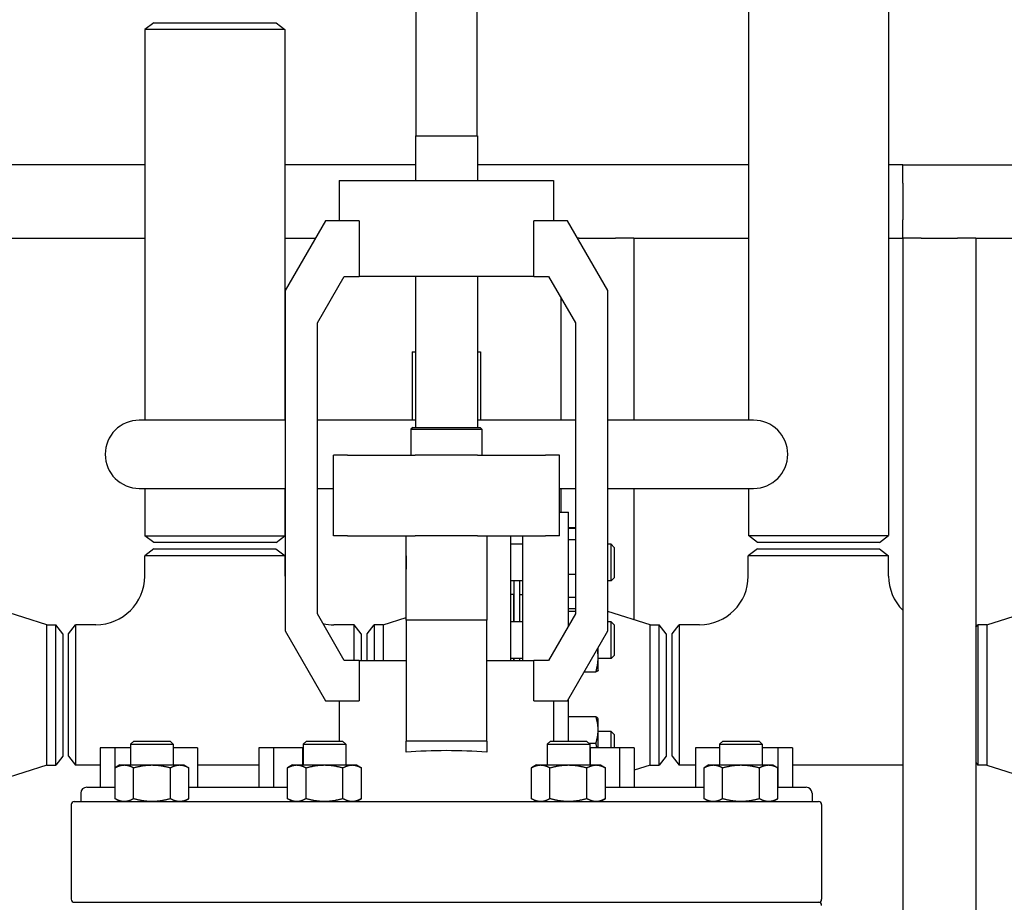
# Model space of a CAD drawing. Header units: inches. Extents: x 18 to 846, y -67 to 561.
# Tile 475 of 656: x 426 to 447, y 279 to 298. Entities that reach past the tile are written whole.
import ezdxf

# ---------------------------------------------------------------- set-up
doc = ezdxf.new("R2010")
doc.units = ezdxf.units.IN
doc.header["$LTSCALE"] = 24
doc.header["$MEASUREMENT"] = 0
doc.layers.add('Visible (ANSI)', color=7, linetype='Continuous', lineweight=30)

msp = doc.modelspace()

# ---------------------------------------------------------------- linework, layer by layer
at = {"layer": 'Visible (ANSI)'}
for p, q in [((434.55343, 301.52407), (434.55343, 295.14107)), ((435.80343, 301.52407), (435.80343, 295.14107)), ((441.37093, 301.51399), (441.37093, 289.30536)), ((444.24593, 301.51399), (444.24593, 286.93674)), ((429.17393, 297.46036), (428.99093, 297.31994)), ((431.86593, 297.31994), (428.99093, 297.31994)), ((428.99093, 297.31994), (428.99093, 289.30536)), ((429.17393, 297.46036), (431.68293, 297.46036)), ((431.68293, 297.46036), (431.86593, 297.31994)), ((431.86593, 297.31994), (431.86593, 289.30536)), ((434.54243, 295.14107), (435.81443, 295.14107)), ((434.54243, 295.14107), (434.54243, 294.22436)), ((435.81443, 295.14107), (435.81443, 294.22436)), ((428.99093, 294.54286), (426.03743, 294.54286)), ((434.54243, 294.54286), (431.86593, 294.54286)), ((441.37093, 294.54286), (435.81443, 294.54286)), ((444.53743, 294.54286), (444.24593, 294.54286)), ((444.53743, 294.54286), (536.67136, 294.54286)), ((444.53743, 294.16786), (444.53743, 294.54286)), ((432.97957, 294.22436), (437.37729, 294.22436)), ((432.97957, 294.22436), (432.97957, 293.39736)), ((437.37729, 294.22436), (437.37729, 293.39736)), ((444.53743, 294.16786), (444.53743, 293.41786)), ((432.69743, 293.39736), (431.87043, 291.96496)), ((433.38595, 293.39736), (432.69743, 293.39736)), ((433.38595, 293.39736), (433.38595, 292.25456)), ((437.65943, 293.39736), (436.9709, 293.39736)), ((436.9709, 292.25456), (436.9709, 293.39736)), ((438.48643, 291.96496), (437.65943, 293.39736)), ((444.53743, 293.04286), (444.53743, 293.41786)), ((426.03743, 293.04286), (428.99093, 293.04286)), ((431.86593, 293.04286), (432.49276, 293.04286)), ((437.89718, 293.04286), (437.8641, 293.04286)), ((437.89718, 293.04286), (438.64718, 293.04286)), ((439.02218, 293.04286), (438.64718, 293.04286)), ((439.02218, 293.04286), (439.02218, 289.30536)), ((439.02218, 293.04286), (441.37093, 293.04286)), ((444.24593, 293.04286), (444.53743, 293.04286)), ((444.53743, 293.04286), (444.53743, 257.29286)), ((444.91243, 293.04286), (444.53743, 293.04286)), ((444.91243, 293.04286), (445.66243, 293.04286)), ((446.03743, 293.04286), (445.66243, 293.04286)), ((446.03743, 293.04286), (446.03743, 277.29286)), ((446.03743, 293.04286), (475.23293, 293.04286)), ((432.53203, 291.29963), (433.08336, 292.25456)), ((433.08336, 292.25456), (433.38595, 292.25456)), ((436.9709, 292.25456), (433.38595, 292.25456)), ((434.54243, 292.25456), (434.54243, 289.15707)), ((435.81443, 292.25456), (435.81443, 289.15707)), ((436.9709, 292.25456), (437.2735, 292.25456)), ((437.2735, 292.25456), (437.82483, 291.29963)), ((431.87043, 291.96496), (431.87043, 284.98077)), ((438.48643, 284.98077), (438.48643, 291.96496)), ((437.52218, 291.82383), (437.52218, 289.30536)), ((432.53203, 285.3303), (432.53203, 291.29963)), ((437.82483, 291.29963), (437.82483, 285.3303)), ((434.47843, 290.70536), (434.54243, 290.70536)), ((434.47843, 290.70536), (434.47843, 289.30536)), ((435.81443, 290.70536), (435.87843, 290.70536)), ((435.87843, 290.70536), (435.87843, 289.30536)), ((431.87043, 289.30536), (428.87843, 289.30536)), ((434.54243, 289.30536), (432.53203, 289.30536)), ((437.82483, 289.30536), (435.81443, 289.30536)), ((441.47843, 289.30536), (438.48643, 289.30536)), ((434.48893, 289.15707), (434.44993, 289.11807)), ((434.44993, 289.11807), (435.90693, 289.11807)), ((434.44993, 289.11807), (434.44993, 288.58536)), ((434.48893, 289.15707), (435.86793, 289.15707)), ((435.86793, 289.15707), (435.90693, 289.11807)), ((435.90693, 289.11807), (435.90693, 288.58536)), ((433.14566, 288.58536), (432.86283, 288.58536)), ((432.86283, 286.93136), (432.86283, 288.58536)), ((433.14566, 288.58536), (434.53832, 288.58536)), ((435.81853, 288.58536), (434.53832, 288.58536)), ((435.81853, 288.58536), (437.21119, 288.58536)), ((437.49403, 288.58536), (437.21119, 288.58536)), ((437.49403, 286.93136), (437.49403, 288.58536)), ((428.87843, 287.90536), (431.87043, 287.90536)), ((428.99093, 287.90536), (428.99093, 286.93329)), ((431.86593, 287.90536), (431.86593, 286.93329)), ((432.53203, 287.90536), (432.86283, 287.90536)), ((437.49403, 287.90536), (437.82483, 287.90536)), ((437.52218, 287.90536), (437.52218, 287.41786)), ((438.48643, 287.90536), (441.47843, 287.90536)), ((439.02218, 287.90536), (439.02218, 285.21384)), ((441.37093, 287.90536), (441.37093, 286.93674)), ((437.49403, 287.41786), (437.68343, 287.41786)), ((437.68343, 285.08539), (437.68343, 287.41786)), ((437.68343, 287.10382), (437.82483, 287.10382)), ((437.68343, 287.09299), (437.82483, 287.09299)), ((428.99093, 286.93329), (431.86593, 286.93329)), ((429.17393, 286.79286), (428.99093, 286.93329)), ((431.68293, 286.79286), (429.17393, 286.79286)), ((431.68293, 286.79286), (431.86593, 286.93329)), ((433.14566, 286.93136), (432.86283, 286.93136)), ((433.14566, 286.93136), (434.53832, 286.93136)), ((434.35163, 286.0292), (434.35163, 286.93136)), ((435.81853, 286.93136), (434.53832, 286.93136)), ((435.81853, 286.93136), (437.21119, 286.93136)), ((436.00523, 286.93136), (436.00523, 286.0292)), ((436.49343, 286.93136), (436.49343, 284.37536)), ((436.74343, 284.37536), (436.74343, 286.93136)), ((437.49403, 286.93136), (437.21119, 286.93136)), ((437.68343, 286.8556), (437.82483, 286.8556)), ((441.37093, 286.93674), (444.24593, 286.93674)), ((441.55843, 286.79286), (441.37093, 286.93674)), ((444.05843, 286.79286), (441.55843, 286.79286)), ((444.05843, 286.79286), (444.24593, 286.93674)), ((429.17593, 286.66786), (428.98843, 286.52399)), ((429.17593, 286.66786), (431.68093, 286.66786)), ((431.68093, 286.66786), (431.86843, 286.52399)), ((436.74343, 286.75907), (436.49343, 286.75907)), ((438.55593, 286.75907), (438.48643, 286.75907)), ((438.55593, 286.00907), (438.55593, 286.75907)), ((438.61843, 286.69657), (438.55593, 286.75907)), ((438.61843, 286.69657), (438.61843, 286.07157)), ((441.55593, 286.66786), (441.36843, 286.52399)), ((441.55593, 286.66786), (444.06093, 286.66786)), ((444.06093, 286.66786), (444.24843, 286.52399)), ((431.86843, 286.52399), (428.98843, 286.52399)), ((428.98843, 286.10786), (428.98843, 286.52399)), ((431.86843, 286.10786), (431.86843, 286.52399)), ((434.35143, 286.51907), (434.35163, 286.51907)), ((434.35143, 286.51907), (434.35143, 286.25024)), ((436.00523, 286.51907), (436.00543, 286.51907)), ((436.00543, 286.51907), (436.00543, 286.25024)), ((444.24843, 286.52399), (441.36843, 286.52399)), ((441.36843, 286.10786), (441.36843, 286.52399)), ((444.24843, 286.10786), (444.24843, 286.52399)), ((434.35143, 286.25024), (434.35163, 286.25024)), ((436.00523, 286.25024), (436.00543, 286.25024)), ((434.35163, 285.20236), (434.35163, 286.0292)), ((436.00523, 286.0292), (436.00523, 285.20236)), ((436.74343, 286.00907), (436.49343, 286.00907)), ((436.55843, 286.00907), (436.55843, 285.16795)), ((436.67843, 286.00907), (436.67843, 285.16795)), ((437.68343, 286.14668), (437.82483, 286.14668)), ((438.55593, 286.00907), (438.48643, 286.00907)), ((438.61843, 286.07157), (438.55593, 286.00907)), ((436.55343, 285.72786), (436.49343, 285.72786)), ((436.55343, 285.72786), (436.55343, 285.16795)), ((436.55843, 285.60786), (436.55343, 285.60786)), ((436.68343, 285.60786), (436.67843, 285.60786)), ((436.68343, 285.16795), (436.68343, 285.72786)), ((436.68343, 285.72786), (436.74343, 285.72786)), ((437.68343, 285.67516), (437.82483, 285.67516)), ((437.8165, 285.66432), (437.82483, 285.66432)), ((426.98176, 285.10786), (426.03743, 285.40697)), ((437.68343, 285.44273), (437.82483, 285.44273)), ((437.68343, 285.38982), (437.82483, 285.38982)), ((439.35676, 285.10786), (438.48643, 285.38353)), ((446.2601, 285.10786), (447.19943, 285.40538)), ((433.08336, 284.37536), (432.53203, 285.3303)), ((433.8801, 285.10786), (434.35163, 285.25721)), ((434.35163, 285.20236), (434.35163, 282.72136)), ((436.00523, 285.20236), (434.35163, 285.20236)), ((436.00523, 282.72136), (436.00523, 285.20236)), ((437.82483, 285.3303), (437.2735, 284.37536)), ((426.98176, 282.22786), (426.98176, 285.10786)), ((426.98176, 285.10786), (427.16456, 285.10786)), ((427.16456, 282.22786), (427.16456, 285.10786)), ((427.30843, 284.92036), (427.16456, 285.10786)), ((427.42843, 284.92036), (427.5723, 285.10786)), ((427.5723, 285.10786), (427.5723, 282.22786)), ((427.98843, 285.10786), (427.5723, 285.10786)), ((431.87043, 284.98077), (432.69743, 283.54836)), ((433.28456, 285.10786), (432.86843, 285.10786)), ((433.28456, 284.37536), (433.28456, 285.10786)), ((433.42843, 284.92036), (433.28456, 285.10786)), ((433.55343, 284.92036), (433.6973, 285.10786)), ((433.8801, 285.10786), (433.6973, 285.10786)), ((433.6973, 285.10786), (433.6973, 284.37536)), ((433.8801, 285.10786), (433.8801, 284.37536)), ((436.74343, 285.16795), (436.49343, 285.16795)), ((437.65943, 283.54836), (438.48643, 284.98077)), ((438.55593, 285.16795), (438.48643, 285.16795)), ((438.55593, 284.41795), (438.55593, 285.16795)), ((438.61843, 285.10545), (438.55593, 285.16795)), ((438.61843, 285.10545), (438.61843, 284.48045)), ((439.35676, 282.22786), (439.35676, 285.10786)), ((439.35676, 285.10786), (439.53956, 285.10786)), ((439.53956, 282.22786), (439.53956, 285.10786)), ((439.68343, 284.92036), (439.53956, 285.10786)), ((439.80843, 284.92036), (439.9523, 285.10786)), ((439.9523, 285.10786), (439.9523, 282.22786)), ((440.36843, 285.10786), (439.9523, 285.10786)), ((446.03743, 285.0559), (446.0773, 285.10786)), ((446.2601, 285.10786), (446.0773, 285.10786)), ((446.0773, 285.10786), (446.0773, 282.22786)), ((446.2601, 285.10786), (446.2601, 282.22786)), ((427.30843, 284.92036), (427.30843, 282.41536)), ((427.42843, 282.41536), (427.42843, 284.92036)), ((433.42843, 284.92036), (433.42843, 284.37536)), ((433.55343, 284.37536), (433.55343, 284.92036)), ((439.68343, 284.92036), (439.68343, 282.41536)), ((439.80843, 282.41536), (439.80843, 284.92036)), ((438.28943, 284.44161), (438.28943, 284.63956)), ((433.38595, 284.37536), (433.08336, 284.37536)), ((433.38595, 284.37536), (434.35163, 284.37536)), ((433.38595, 284.37536), (433.38595, 283.54836)), ((436.00523, 284.37536), (436.9709, 284.37536)), ((436.74343, 284.41795), (436.49343, 284.41795)), ((436.55343, 284.41795), (436.55343, 284.37536)), ((436.55843, 284.41795), (436.55843, 284.37536)), ((436.67843, 284.41795), (436.67843, 284.37536)), ((436.68343, 284.37536), (436.68343, 284.41795)), ((437.2735, 284.37536), (436.9709, 284.37536)), ((436.9709, 283.54836), (436.9709, 284.37536)), ((438.28943, 284.16795), (438.28943, 284.44161)), ((438.55593, 284.41795), (438.28943, 284.41795)), ((438.61843, 284.48045), (438.55593, 284.41795)), ((438.28943, 284.16795), (438.28864, 284.16627)), ((438.00285, 284.14318), (438.24434, 284.14318)), ((437.68343, 282.72136), (437.68343, 283.58993)), ((432.69743, 283.54836), (433.38595, 283.54836)), ((432.97957, 283.54836), (432.97957, 282.72136)), ((436.9709, 283.54836), (437.65943, 283.54836)), ((437.37729, 283.54836), (437.37729, 282.72136)), ((437.68343, 283.2243), (438.24434, 283.2243)), ((438.28943, 283.16778), (438.28418, 283.17904)), ((438.28943, 282.95113), (438.28943, 283.16778)), ((438.28943, 282.58536), (438.28943, 282.95113)), ((438.55593, 282.91778), (438.28943, 282.91778)), ((438.55593, 282.58536), (438.55593, 282.91778)), ((438.61843, 282.85528), (438.55593, 282.91778)), ((438.61843, 282.85528), (438.61843, 282.58536)), ((428.07843, 282.58536), (428.07843, 281.77536)), ((428.37843, 282.58536), (428.07843, 282.58536)), ((428.37843, 282.58536), (428.37843, 281.77536)), ((428.70042, 282.58536), (428.37843, 282.58536)), ((428.76657, 282.72136), (428.70042, 282.65521)), ((428.70042, 282.65521), (429.57542, 282.65521)), ((428.70042, 282.65521), (428.70042, 282.23086)), ((428.76657, 282.72136), (429.50927, 282.72136)), ((429.50927, 282.72136), (429.57542, 282.65521)), ((429.57542, 282.65521), (429.57542, 282.23086)), ((430.06888, 282.58536), (429.57542, 282.58536)), ((430.06888, 282.58536), (430.06888, 281.77536)), ((431.32843, 282.58536), (431.32843, 281.77536)), ((431.62843, 282.58536), (431.32843, 282.58536)), ((431.62843, 282.58536), (431.62843, 281.77536)), ((432.22843, 282.58536), (431.62843, 282.58536)), ((432.22843, 282.58536), (432.22843, 282.23086)), ((432.23887, 282.58536), (432.22843, 282.58536)), ((432.30502, 282.72136), (432.23887, 282.65521)), ((432.23887, 282.65521), (433.11387, 282.65521)), ((432.23887, 282.65521), (432.23887, 282.23086)), ((432.30502, 282.72136), (433.04772, 282.72136)), ((433.04772, 282.72136), (433.11387, 282.65521)), ((433.11387, 282.65521), (433.11387, 282.23086)), ((434.35163, 282.49655), (434.35163, 282.72136)), ((436.00523, 282.72136), (434.35163, 282.72136)), ((436.00523, 282.72136), (436.00523, 282.49655)), ((437.30914, 282.72136), (437.24299, 282.65521)), ((437.24299, 282.65521), (438.11799, 282.65521)), ((437.24299, 282.65521), (437.24299, 282.23086)), ((437.30914, 282.72136), (438.05184, 282.72136)), ((438.05184, 282.72136), (438.11799, 282.65521)), ((438.09525, 282.67795), (438.24434, 282.67795)), ((438.11799, 282.65521), (438.11799, 282.23086)), ((438.12843, 282.58536), (438.11799, 282.58536)), ((438.12843, 282.58536), (438.12843, 282.23086)), ((438.72843, 282.58536), (438.12843, 282.58536)), ((438.72843, 282.58536), (438.72843, 281.77536)), ((439.02843, 282.58536), (438.72843, 282.58536)), ((439.02843, 282.58536), (439.02843, 281.77536)), ((440.28798, 282.58536), (440.28798, 281.77536)), ((440.78144, 282.58536), (440.28798, 282.58536)), ((440.84759, 282.72136), (440.78144, 282.65521)), ((440.78144, 282.65521), (441.65644, 282.65521)), ((440.78144, 282.65521), (440.78144, 282.23086)), ((440.84759, 282.72136), (441.59029, 282.72136)), ((441.59029, 282.72136), (441.65644, 282.65521)), ((441.65644, 282.65521), (441.65644, 282.23086)), ((441.97843, 282.58536), (441.65644, 282.58536)), ((441.97843, 282.58536), (441.97843, 281.77536)), ((442.27843, 282.58536), (441.97843, 282.58536)), ((442.27843, 282.58536), (442.27843, 281.77536)), ((427.30843, 282.41536), (427.16456, 282.22786)), ((427.42843, 282.41536), (427.5723, 282.22786)), ((439.68343, 282.41536), (439.53956, 282.22786)), ((439.80843, 282.41536), (439.9523, 282.22786)), ((426.98176, 282.22786), (426.03743, 281.92876)), ((426.98176, 282.22786), (427.16456, 282.22786)), ((428.07843, 282.22786), (427.5723, 282.22786)), ((428.48192, 282.23086), (428.38044, 282.17227)), ((428.38044, 281.53946), (428.38044, 282.17227)), ((428.48192, 282.23086), (428.56981, 282.23086)), ((428.56981, 282.23086), (429.13792, 282.23086)), ((428.75918, 281.53946), (428.75918, 282.17227)), ((429.13792, 282.23086), (429.70603, 282.23086)), ((429.51666, 281.53946), (429.51666, 282.17227)), ((429.70603, 282.23086), (429.79392, 282.23086)), ((429.79392, 282.23086), (429.8954, 282.17227)), ((429.8954, 281.53946), (429.8954, 282.17227)), ((431.32843, 282.22786), (430.06888, 282.22786)), ((432.02037, 282.23086), (431.91888, 282.17227)), ((431.91888, 281.53946), (431.91888, 282.17227)), ((432.02037, 282.23086), (432.10826, 282.23086)), ((432.10826, 282.23086), (432.67637, 282.23086)), ((432.29763, 281.53946), (432.29763, 282.17227)), ((432.67637, 282.23086), (433.24448, 282.23086)), ((433.05511, 281.53946), (433.05511, 282.17227)), ((433.24448, 282.23086), (433.33237, 282.23086)), ((433.33237, 282.23086), (433.43385, 282.17227)), ((433.43385, 281.53946), (433.43385, 282.17227)), ((437.02449, 282.23086), (436.92301, 282.17227)), ((436.92301, 281.53946), (436.92301, 282.17227)), ((437.02449, 282.23086), (437.11238, 282.23086)), ((437.11238, 282.23086), (437.68049, 282.23086)), ((437.30175, 281.53946), (437.30175, 282.17227)), ((437.68049, 282.23086), (438.2486, 282.23086)), ((438.05923, 281.53946), (438.05923, 282.17227)), ((438.2486, 282.23086), (438.33649, 282.23086)), ((438.33649, 282.23086), (438.43797, 282.17227)), ((438.43797, 281.53946), (438.43797, 282.17227)), ((439.35676, 282.22786), (439.02843, 282.12387)), ((439.35676, 282.22786), (439.53956, 282.22786)), ((440.28798, 282.22786), (439.9523, 282.22786)), ((440.56294, 282.23086), (440.46145, 282.17227)), ((440.46145, 281.53946), (440.46145, 282.17227)), ((440.56294, 282.23086), (440.65083, 282.23086)), ((440.65083, 282.23086), (441.21894, 282.23086)), ((440.8402, 281.53946), (440.8402, 282.17227)), ((441.21894, 282.23086), (441.78705, 282.23086)), ((441.59768, 281.53946), (441.59768, 282.17227)), ((441.78705, 282.23086), (441.87494, 282.23086)), ((441.87494, 282.23086), (441.97642, 282.17227)), ((441.97642, 281.53946), (441.97642, 282.17227)), ((444.53743, 282.22786), (442.27843, 282.22786)), ((446.03743, 282.27983), (446.0773, 282.22786)), ((446.2601, 282.22786), (446.0773, 282.22786)), ((446.2601, 282.22786), (447.19943, 281.93035)), ((427.80343, 281.77536), (428.38044, 281.77536)), ((429.8954, 281.77536), (431.91888, 281.77536)), ((438.43797, 281.77536), (440.46145, 281.77536)), ((441.97642, 281.77536), (442.55343, 281.77536)), ((427.67843, 281.65036), (427.67843, 281.48086)), ((428.48192, 281.48086), (428.38044, 281.53946)), ((429.79392, 281.48086), (429.8954, 281.53946)), ((432.02037, 281.48086), (431.91888, 281.53946)), ((433.33237, 281.48086), (433.43385, 281.53946)), ((437.02449, 281.48086), (436.92301, 281.53946)), ((438.33649, 281.48086), (438.43797, 281.53946)), ((440.56294, 281.48086), (440.46145, 281.53946)), ((441.87494, 281.48086), (441.97642, 281.53946)), ((442.67843, 281.65036), (442.67843, 281.48086)), ((427.48243, 281.41786), (427.48243, 279.47636)), ((427.54543, 281.48086), (442.81143, 281.48086)), ((442.87443, 281.41786), (442.87443, 279.47636)), ((427.54543, 279.41336), (442.81143, 279.41336)), ((427.54543, 279.41336), (442.81143, 279.41336))]:
    msp.add_line(p, q, dxfattribs=at)
for centre, radius, start, end in [((428.87843, 288.60536), 0.7, 90, 270), ((441.47843, 288.60536), 0.7, 270, 90), ((435.17843, 288.25107), 2.165, 247.543237, 247.548964), ((435.17843, 288.25107), 2.165, 292.451036, 292.456763), ((427.98843, 286.10786), 1, 270, 0), ((432.86843, 286.10786), 1, 180, 183.624307), ((440.36843, 286.10786), 1, 270, 0), ((445.24843, 286.10786), 1, 180, 224.683664), ((438.18343, 286.00398), 0.5, 221.120602, 224.176212), ((432.86843, 286.10786), 1, 257.147583, 270), ((427.80343, 281.65036), 0.125, 90, 180), ((442.55343, 281.65036), 0.125, 0, 90), ((427.54543, 281.41786), 0.063, 90, 180), ((442.81143, 281.41786), 0.063, 0, 90), ((427.54543, 279.47636), 0.063, 180, 270), ((442.81143, 279.47636), 0.063, 270, 0), ((442.81143, 279.35036), 0.063, 0, 90)]:
    msp.add_arc(centre, radius, start, end, dxfattribs=at)
msp.add_ellipse((435.17843, 282.13728), major_axis=(-2.19886, 0), ratio=0.17632698, start_param=4.32689867, end_param=5.09787929, dxfattribs=at)
for points, weights in [([(438.28943, 284.44161), (438.28943, 284.52491), (438.27389, 284.61264)], [1, 1.02248540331, 1.01832897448]), ([(438.24434, 284.14318), (438.28943, 284.30311), (438.28943, 284.44161)], [1, 1.0379548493, 1]), ([(438.28864, 284.16627), (438.28364, 284.15554), (438.24434, 284.14318)], [1.00873325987, 1.03292044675, 1]), ([(438.28943, 282.95113), (438.28943, 283.07791), (438.24434, 283.2243)], [1, 1.0379548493, 1]), ([(438.24434, 283.2243), (438.27429, 283.20025), (438.28418, 283.17904)], [1, 1.02489131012, 1.01713449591]), ([(438.24434, 282.67795), (438.28943, 282.82435), (438.28943, 282.95113)], [1, 1.0379548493, 1]), ([(438.26471, 282.58536), (438.25613, 282.63021), (438.24434, 282.67795)], [1.01439459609, 1.0096516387, 1]), ([(428.38044, 282.17227), (428.48192, 282.23086), (428.56981, 282.23086)], [1.01001874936, 1.04314139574, 1]), ([(428.56981, 282.23086), (428.65769, 282.23086), (428.75918, 282.17227)], [1, 1.04314139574, 1.01001874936]), ([(428.75918, 282.17227), (428.96215, 282.23086), (429.13792, 282.23086)], [1.01001874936, 1.04314139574, 1]), ([(429.13792, 282.23086), (429.31369, 282.23086), (429.51666, 282.17227)], [1, 1.04314139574, 1.01001874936]), ([(429.51666, 282.17227), (429.61815, 282.23086), (429.70603, 282.23086)], [1.01001874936, 1.04314139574, 1]), ([(429.70603, 282.23086), (429.79392, 282.23086), (429.8954, 282.17227)], [1, 1.04314139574, 1.01001874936]), ([(431.91888, 282.17227), (432.02037, 282.23086), (432.10826, 282.23086)], [1.01001874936, 1.04314139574, 1]), ([(432.10826, 282.23086), (432.19614, 282.23086), (432.29763, 282.17227)], [1, 1.04314139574, 1.01001874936]), ([(432.29763, 282.17227), (432.50059, 282.23086), (432.67637, 282.23086)], [1.01001874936, 1.04314139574, 1]), ([(432.67637, 282.23086), (432.85214, 282.23086), (433.05511, 282.17227)], [1, 1.04314139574, 1.01001874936]), ([(433.05511, 282.17227), (433.15659, 282.23086), (433.24448, 282.23086)], [1.01001874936, 1.04314139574, 1]), ([(433.24448, 282.23086), (433.33237, 282.23086), (433.43385, 282.17227)], [1, 1.04314139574, 1.01001874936]), ([(436.92301, 282.17227), (437.02449, 282.23086), (437.11238, 282.23086)], [1.01001874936, 1.04314139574, 1]), ([(437.11238, 282.23086), (437.20026, 282.23086), (437.30175, 282.17227)], [1, 1.04314139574, 1.01001874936]), ([(437.30175, 282.17227), (437.50472, 282.23086), (437.68049, 282.23086)], [1.01001874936, 1.04314139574, 1]), ([(437.68049, 282.23086), (437.85626, 282.23086), (438.05923, 282.17227)], [1, 1.04314139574, 1.01001874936]), ([(438.05923, 282.17227), (438.16072, 282.23086), (438.2486, 282.23086)], [1.01001874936, 1.04314139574, 1]), ([(438.2486, 282.23086), (438.33649, 282.23086), (438.43797, 282.17227)], [1, 1.04314139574, 1.01001874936]), ([(440.46145, 282.17227), (440.56294, 282.23086), (440.65083, 282.23086)], [1.01001874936, 1.04314139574, 1]), ([(440.65083, 282.23086), (440.73871, 282.23086), (440.8402, 282.17227)], [1, 1.04314139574, 1.01001874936]), ([(440.8402, 282.17227), (441.04316, 282.23086), (441.21894, 282.23086)], [1.01001874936, 1.04314139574, 1]), ([(441.21894, 282.23086), (441.39471, 282.23086), (441.59768, 282.17227)], [1, 1.04314139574, 1.01001874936]), ([(441.59768, 282.17227), (441.69916, 282.23086), (441.78705, 282.23086)], [1.01001874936, 1.04314139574, 1]), ([(441.78705, 282.23086), (441.87494, 282.23086), (441.97642, 282.17227)], [1, 1.04314139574, 1.01001874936]), ([(428.56981, 281.48086), (428.48192, 281.48086), (428.38044, 281.53946)], [1, 1.04314139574, 1.01001874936]), ([(428.75918, 281.53946), (428.65769, 281.48086), (428.56981, 281.48086)], [1.01001874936, 1.04314139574, 1]), ([(429.13792, 281.48086), (428.96215, 281.48086), (428.75918, 281.53946)], [1, 1.04314139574, 1.01001874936]), ([(429.51666, 281.53946), (429.31369, 281.48086), (429.13792, 281.48086)], [1.01001874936, 1.04314139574, 1]), ([(429.70603, 281.48086), (429.61815, 281.48086), (429.51666, 281.53946)], [1, 1.04314139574, 1.01001874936]), ([(429.8954, 281.53946), (429.79392, 281.48086), (429.70603, 281.48086)], [1.01001874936, 1.04314139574, 1]), ([(432.10826, 281.48086), (432.02037, 281.48086), (431.91888, 281.53946)], [1, 1.04314139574, 1.01001874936]), ([(432.29763, 281.53946), (432.19614, 281.48086), (432.10826, 281.48086)], [1.01001874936, 1.04314139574, 1]), ([(432.67637, 281.48086), (432.50059, 281.48086), (432.29763, 281.53946)], [1, 1.04314139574, 1.01001874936]), ([(433.05511, 281.53946), (432.85214, 281.48086), (432.67637, 281.48086)], [1.01001874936, 1.04314139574, 1]), ([(433.24448, 281.48086), (433.15659, 281.48086), (433.05511, 281.53946)], [1, 1.04314139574, 1.01001874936]), ([(433.43385, 281.53946), (433.33237, 281.48086), (433.24448, 281.48086)], [1.01001874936, 1.04314139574, 1]), ([(437.11238, 281.48086), (437.02449, 281.48086), (436.92301, 281.53946)], [1, 1.04314139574, 1.01001874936]), ([(437.30175, 281.53946), (437.20026, 281.48086), (437.11238, 281.48086)], [1.01001874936, 1.04314139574, 1]), ([(437.68049, 281.48086), (437.50472, 281.48086), (437.30175, 281.53946)], [1, 1.04314139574, 1.01001874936]), ([(438.05923, 281.53946), (437.85626, 281.48086), (437.68049, 281.48086)], [1.01001874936, 1.04314139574, 1]), ([(438.2486, 281.48086), (438.16072, 281.48086), (438.05923, 281.53946)], [1, 1.04314139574, 1.01001874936]), ([(438.43797, 281.53946), (438.33649, 281.48086), (438.2486, 281.48086)], [1.01001874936, 1.04314139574, 1]), ([(440.65083, 281.48086), (440.56294, 281.48086), (440.46145, 281.53946)], [1, 1.04314139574, 1.01001874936]), ([(440.8402, 281.53946), (440.73871, 281.48086), (440.65083, 281.48086)], [1.01001874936, 1.04314139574, 1]), ([(441.21894, 281.48086), (441.04316, 281.48086), (440.8402, 281.53946)], [1, 1.04314139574, 1.01001874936]), ([(441.59768, 281.53946), (441.39471, 281.48086), (441.21894, 281.48086)], [1.01001874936, 1.04314139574, 1]), ([(441.78705, 281.48086), (441.69916, 281.48086), (441.59768, 281.53946)], [1, 1.04314139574, 1.01001874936]), ([(441.97642, 281.53946), (441.87494, 281.48086), (441.78705, 281.48086)], [1.01001874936, 1.04314139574, 1])]:
    msp.add_rational_spline(points, weights, degree=2, dxfattribs=at)

doc.saveas('drawing.dxf')
